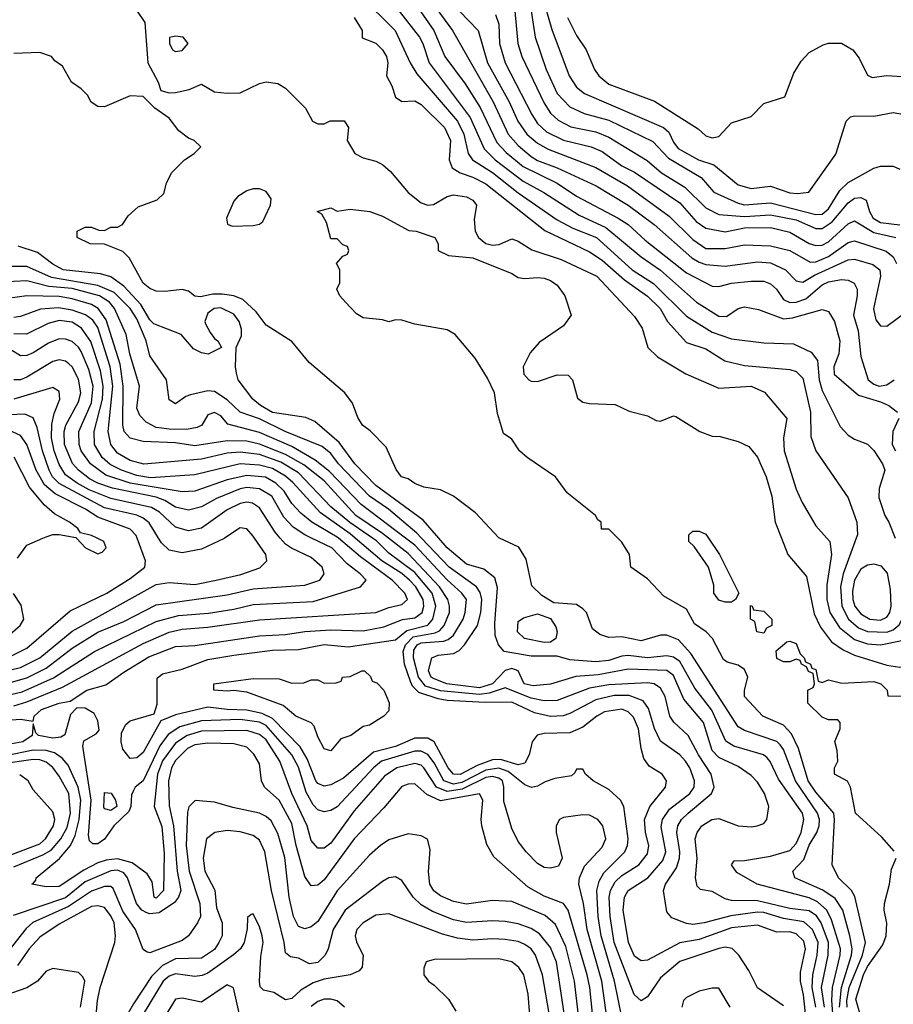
# Model space of a CAD drawing. Header units: inches. Extents: x 1793389 to 1900389, y 320802 to 470796.
# Tile 270 of 656: x 1827228 to 1829930, y 398558 to 401604. Entities that reach past the tile are written whole.
import ezdxf

# ---------------------------------------------------------------- set-up
doc = ezdxf.new("R2010")
doc.units = ezdxf.units.IN
doc.header["$MEASUREMENT"] = 0
doc.layers.add('B8329', color=7, linetype='Continuous')
doc.layers.add('B8420', color=7, linetype='Continuous')

msp = doc.modelspace()

# ---------------------------------------------------------------- linework, layer by layer
at = {"layer": 'B8329', "color": 2}
for points, elevation in [([(1827130, 399575.9), (1827230, 399599.7), (1827289.8, 399630.2), (1827390, 399712.9), (1827650, 399856.5), (1827690, 399863.1), (1827770, 399857), (1827835.3, 399870), (1827912, 399888), (1827971.2, 399908.8), (1827992.7, 399930), (1827989.5, 399950), (1827954.6, 400000)], 286), ([(1827170, 399509.3), (1827235.1, 399524.9), (1827332, 399568), (1827459.5, 399650), (1827650, 399742.4), (1827719.6, 399760.4), (1827811.7, 399768.3), (1827890, 399780.2), (1827950, 399794.9), (1828135.9, 399804.1), (1828282, 399850), (1828299.3, 399870), (1828280.9, 399890), (1828240.9, 399920.9), (1828193.3, 399970), (1828130.4, 400000)], 278), ([(1827170, 399545), (1827250, 399568.3), (1827310, 399598), (1827390, 399659.6), (1827470, 399708.9), (1827550, 399742), (1827650, 399793.4), (1827870, 399824.4), (1827950, 399843.2), (1828110, 399854.4), (1828156, 399870), (1828169.3, 399890), (1828163.7, 399910), (1828130, 399940.7), (1828068.7, 399968.7), (1828050, 399981.6), (1828034, 400000)], 282), ([(1827190, 399630.3), (1827250, 399660.3), (1827384.2, 399775.8), (1827497, 399830), (1827570, 399875.5), (1827615.1, 399910), (1827617, 399930), (1827591.5, 400000)], 290), ([(1827190, 399437.3), (1827230, 399440.4), (1827270, 399434), (1827272.7, 399450), (1827295.1, 399470), (1827350, 399490.2), (1827384.2, 399495.8), (1827436, 399530), (1827494, 399546), (1827550, 399586), (1827627.4, 399632.6), (1827710, 399664.6), (1827770, 399667.6), (1827970, 399698), (1828050, 399702), (1828110, 399711.3), (1828190, 399716.5), (1828290, 399713.4), (1828354.1, 399725.9), (1828411.6, 399748.4), (1828450, 399753.8), (1828473.1, 399770), (1828478.4, 399790), (1828476.2, 399810), (1828453.5, 399850), (1828433.8, 399870), (1828410, 399890.8), (1828348.5, 399930), (1828265.9, 400000)], 270), ([(1827210, 399481.1), (1827250, 399493.8), (1827360.6, 399539.4), (1827610, 399674), (1827690, 399709), (1827730, 399718.5), (1827810, 399724.4), (1827970, 399747.6), (1828330, 399770.4), (1828370, 399786), (1828410, 399794.9), (1828427, 399810), (1828419.7, 399830), (1828380.5, 399870), (1828282, 399942), (1828214.1, 400000)], 274), ([(1827221.5, 399938.5), (1827250, 399978), (1827299.5, 400000)], 294), ([(1827403.9, 400000), (1827432, 399970), (1827470, 399951.3), (1827483.1, 399956.9), (1827495.3, 399970), (1827488, 399990), (1827467.6, 400000)], 294), ([(1829590, 398553.2), (1829510, 398609), (1829482.9, 398662.9), (1829452.7, 398710), (1829431.2, 398731.2), (1829410, 398734.7), (1829390, 398731.1), (1829270, 398691.2), (1829210, 398640.7), (1829170, 398581.2), (1829150, 398569.3), (1829128.6, 398588.6), (1829067.1, 398750), (1829054.6, 398830), (1829050.9, 398890), (1829055.3, 398910), (1829070, 398937), (1829090, 398956.5), (1829142.9, 398990), (1829170, 399024), (1829174, 399050), (1829163.5, 399090), (1829160.4, 399130), (1829176.9, 399170), (1829225.2, 399230), (1829229, 399250), (1829215.3, 399270), (1829175.1, 399295.1), (1829158.7, 399318.7), (1829149.7, 399349.7), (1829141.7, 399410), (1829126.6, 399446.6), (1829110, 399463), (1829090, 399471), (1829037, 399463), (1829012.7, 399450), (1828970, 399415.1), (1828930, 399397.6), (1828850, 399396.3), (1828828.8, 399391.2), (1828812.7, 399370), (1828803.7, 399330), (1828790, 399304.2), (1828770, 399299.2), (1828715.2, 399315.2), (1828690, 399314), (1828643.1, 399296.9), (1828590, 399269), (1828570, 399269.8), (1828552.8, 399290), (1828509.8, 399369.8), (1828490, 399382), (1828450, 399381.1), (1828390, 399356), (1828322, 399338), (1828230, 399258), (1828190, 399236.9), (1828170, 399233.3), (1828150, 399241.6), (1828144.4, 399250), (1828117.1, 399317.1), (1828095, 399355), (1828010, 399442.5), (1827977.5, 399457.5), (1827930, 399468.3), (1827869.9, 399469.9), (1827810, 399477.6), (1827710, 399453.7), (1827664.9, 399435.1), (1827610, 399337), (1827590, 399320.9), (1827570, 399319), (1827547.3, 399347.3), (1827542, 399370), (1827542.5, 399397.5), (1827556.3, 399423.7), (1827570, 399434.9), (1827643.6, 399456.4), (1827653.2, 399486.8), (1827652.9, 399567.1), (1827670, 399580.7), (1827730, 399594.9), (1827810, 399624.6), (1827890, 399638), (1828010, 399654), (1828090, 399655.6), (1828170, 399671.5), (1828243.9, 399663.9), (1828390, 399685.7), (1828425.9, 399714.1), (1828490, 399731.4), (1828505.8, 399750), (1828514.6, 399790), (1828503.5, 399830), (1828450, 399893.6), (1828370, 399954.2), (1828331.4, 399991.4), (1828319.1, 400000)], 266), ([(1827861.6, 400000), (1827860.6, 399999.4), (1827790, 399966.3), (1827730, 399955.1), (1827690, 399962.9), (1827666.1, 399986.1), (1827657.5, 400000)], 286), ([(1829661, 398510), (1829652.8, 398587.2), (1829643.1, 398630), (1829642.6, 398657.4), (1829658.5, 398730), (1829653.4, 398753.4), (1829630, 398776.3), (1829610, 398782), (1829570, 398781.3), (1829510, 398802.6), (1829430, 398795.1), (1829330, 398758.7), (1829270, 398748.4), (1829170, 398694.5), (1829150, 398692.3), (1829130, 398707), (1829111.5, 398750), (1829094, 398850), (1829098.3, 398890), (1829109.8, 398910.2), (1829170.7, 398949.3), (1829217.3, 399002.7), (1829226.2, 399030), (1829212.5, 399107.5), (1829216, 399130), (1829238.2, 399161.8), (1829300.5, 399210), (1829314, 399230), (1829315.4, 399250), (1829301.1, 399290), (1829287.8, 399310), (1829269.8, 399329.8), (1829210, 399372.3), (1829191.8, 399411.8), (1829172.9, 399472.9), (1829156.5, 399496.5), (1829113.2, 399513.2), (1829067, 399513), (1829010, 399500.3), (1828930, 399457.3), (1828909.2, 399450.8), (1828870, 399448.5), (1828820, 399460), (1828750, 399492.8), (1828668, 399492), (1828550, 399498.5), (1828522.8, 399502.8), (1828463, 399523), (1828442.7, 399542.7), (1828436.4, 399556.4), (1828417.8, 399610), (1828414.5, 399650), (1828421, 399670), (1828445, 399695), (1828512.7, 399707.3), (1828526.1, 399713.9), (1828540.4, 399730), (1828557.3, 399770), (1828557.7, 399790), (1828552.1, 399810), (1828526.8, 399850), (1828430, 399953.1), (1828369, 400000)], 262), ([(1829690.6, 398550), (1829679.2, 398610), (1829680.7, 398650), (1829695, 398710), (1829697.3, 398750), (1829680.3, 398790), (1829653.8, 398813.8), (1829590, 398824.1), (1829530, 398842), (1829510, 398843.7), (1829427.7, 398832.3), (1829344.7, 398810), (1829310, 398805.1), (1829290, 398807.8), (1829245.4, 398825.4), (1829230, 398844), (1829219.5, 398910), (1829225.1, 398930), (1829259.4, 398980.6), (1829268.7, 399010), (1829269.8, 399030), (1829260.9, 399090), (1829263.1, 399110), (1829275.1, 399130), (1829295.1, 399150), (1829367.6, 399210), (1829376.2, 399230), (1829366.6, 399270), (1829327.3, 399330), (1829295.6, 399390), (1829251.1, 399431.1), (1829238.7, 399450), (1829224.7, 399510), (1829210, 399536.2), (1829190, 399549.7), (1829170, 399553.1), (1829050, 399546.3), (1828990, 399536.1), (1828890, 399498.3), (1828850, 399497.2), (1828810, 399505), (1828730, 399537.6), (1828679.8, 399520.2), (1828650, 399516.7), (1828530, 399527.5), (1828482.8, 399542.8), (1828461.5, 399570), (1828446.1, 399630), (1828446.6, 399653.4), (1828457.4, 399670), (1828470, 399676.1), (1828538.8, 399681.2), (1828553.6, 399686.4), (1828570, 399700.3), (1828599.8, 399750), (1828606.2, 399770), (1828609.7, 399810), (1828595.1, 399830), (1828550, 399870.9), (1828450, 399978.2), (1828421.2, 400000)], 258), ([(1829717.2, 398550), (1829708.3, 398610), (1829729, 398710), (1829729.8, 398750), (1829707, 398810), (1829692.2, 398832.2), (1829670, 398847.7), (1829610, 398854.8), (1829510, 398878.4), (1829430, 398878.9), (1829410, 398884.2), (1829370, 398906.9), (1829333.4, 398913.4), (1829323.7, 398923.7), (1829318.7, 398950), (1829323.6, 399010), (1829317.6, 399070), (1829322.9, 399090), (1829338, 399110), (1829369, 399130), (1829390, 399132.7), (1829450, 399110.6), (1829492.7, 399107.3), (1829509.3, 399110.7), (1829530, 399118), (1829539, 399130), (1829545.2, 399170), (1829532, 399210), (1829510, 399245.2), (1829490, 399266), (1829450, 399293.6), (1829390, 399322), (1829370, 399343.6), (1829342.6, 399430), (1829282, 399502), (1829250, 399575.6), (1829230, 399590.9), (1829110, 399595.3), (1829017.6, 399577.6), (1828948.2, 399571.8), (1828870, 399548.4), (1828816.5, 399543.5), (1828788, 399550), (1828769.7, 399589.7), (1828750, 399596.9), (1828730, 399591.2), (1828690.1, 399549.9), (1828650, 399536.9), (1828549.2, 399550), (1828510, 399564.8), (1828500.7, 399570), (1828492, 399590), (1828502.7, 399630), (1828522.3, 399637.7), (1828570, 399643.6), (1828587, 399653), (1828603.5, 399670), (1828644.4, 399730), (1828654.5, 399770), (1828657.6, 399810), (1828652.3, 399832.3), (1828640.5, 399850), (1828556, 399910), (1828471.1, 400000)], 254), ([(1829746.4, 398490), (1829739.9, 398570), (1829741.5, 398610), (1829765.3, 398710), (1829766.3, 398730), (1829739.4, 398819.4), (1829724.8, 398850), (1829695.7, 398875.7), (1829670, 398887.8), (1829509, 398930), (1829446.3, 398966.3), (1829429.2, 398990), (1829438, 399002), (1829470, 399002.8), (1829550, 399016.5), (1829610, 399034), (1829630, 399055.5), (1829645.4, 399090), (1829653.7, 399130), (1829649.7, 399150), (1829574.5, 399254.5), (1829549.7, 399309.7), (1829540.4, 399320.4), (1829529, 399330), (1829436.8, 399356.8), (1829411.9, 399371.9), (1829368.4, 399468.4), (1829315.8, 399535.8), (1829270, 399618.3), (1829250, 399632.3), (1829230, 399636), (1829170, 399629.8), (1829110, 399637.2), (1829090, 399635.6), (1829050, 399622), (1829010, 399617.3), (1828930, 399623.5), (1828890, 399635.1), (1828810, 399635.3), (1828726, 399650), (1828709.2, 399670), (1828698.9, 399698.9), (1828697.1, 399737.1), (1828706.2, 399846.2), (1828697.4, 399877.4), (1828663.8, 399903.8), (1828610, 399919.7), (1828550, 399969.7), (1828524.1, 400000)], 250), ([(1829763.8, 398550), (1829769.4, 398610.6), (1829801.1, 398710), (1829803.1, 398730), (1829796.1, 398770), (1829774.2, 398850), (1829750, 398885.1), (1829711.7, 398911.7), (1829626, 398950), (1829619.3, 398970), (1829653.4, 399006.6), (1829669.9, 399050.1), (1829693.3, 399090), (1829700.9, 399110), (1829702, 399130), (1829695.3, 399150), (1829627.7, 399250), (1829590, 399346.6), (1829580.6, 399360.6), (1829570, 399371.1), (1829470, 399404.7), (1829450, 399417), (1829303.6, 399643.6), (1829266.1, 399686.1), (1829230, 399700.5), (1829210, 399699.6), (1829150, 399683), (1829090, 399694.5), (1829050, 399692.7), (1829022.5, 399702.5), (1828999.3, 399719.3), (1828980.7, 399770), (1828970, 399782), (1828950, 399794.5), (1828880.2, 399800.2), (1828842.5, 399822.5), (1828812.5, 399852.5), (1828794.8, 399934.8), (1828772.3, 399972.3), (1828711.9, 400000)], 246), ([(1829787.5, 398550), (1829786.4, 398570), (1829793.7, 398610), (1829834.8, 398710), (1829843.9, 398750), (1829811.5, 398891.5), (1829800.9, 398910), (1829760.7, 398950), (1829740.9, 398990), (1829748.6, 399130), (1829745.7, 399150), (1829690, 399214.7), (1829666.8, 399250), (1829636.9, 399350), (1829614.8, 399394.8), (1829590, 399421.3), (1829526, 399450), (1829469.5, 399510), (1829469.5, 399530), (1829479.7, 399570), (1829470, 399593.6), (1829450, 399607.6), (1829416.1, 399616.1), (1829404.4, 399624.4), (1829371.3, 399690), (1829350.8, 399710.8), (1829315.6, 399735.6), (1829290, 399780.9), (1829220.5, 399820.5), (1829170, 399874), (1829118, 399910), (1829114, 399950), (1829090, 399988), (1829078, 400000)], 242), ([(1829358.1, 400000), (1829392, 399950), (1829452, 399830), (1829442, 399810), (1829430, 399802), (1829410, 399802), (1829390, 399808.7), (1829375.3, 399830), (1829374.6, 399854.6), (1829358, 399910), (1829314.6, 399974.6), (1829298, 399990), (1829298, 400000)], 238), ([(1829584.4, 400000), (1829604, 399950), (1829661.3, 399881.3), (1829685.7, 399765.7), (1829704.5, 399724.5), (1829739, 399679), (1829774.7, 399654.7), (1829810, 399638), (1829910, 399607.6), (1829950, 399601.3), (1829970, 399604.7), (1829986.3, 399613.7), (1830000, 399626.5)], 242), ([(1829724.4, 400000), (1829733.4, 399990), (1829738.4, 399950), (1829724.1, 399855.9), (1829724.7, 399810), (1829733.8, 399770), (1829763.7, 399723.7), (1829810, 399687.1), (1829850, 399673.2), (1829890, 399670.2), (1829956.2, 399683.8), (1829990, 399710.4), (1830000, 399714.1)], 246), ([(1829815.5, 400000), (1829775.2, 399890), (1829767.1, 399850), (1829771.2, 399790), (1829791.6, 399750), (1829822.8, 399722.8), (1829850, 399711.2), (1829910, 399709.3), (1829930, 399716.5), (1829948.3, 399731.7), (1829957.2, 399750), (1829967.9, 399812.1), (1829990, 399837.1), (1830000, 399840.4)], 250), ([(1827190, 399695.5), (1827229.3, 399730), (1827241.2, 399750), (1827232.9, 399792.9), (1827209.3, 399829.3)], 294), ([(1829932.5, 399032.5), (1829894.8, 399074.8), (1829812.7, 399150), (1829798, 399230), (1829788.4, 399248.4), (1829748, 399270), (1829748, 399290), (1829758, 399310), (1829756.4, 399343.6), (1829748.7, 399371.3), (1829766, 399410), (1829766, 399430), (1829758, 399438), (1829730, 399438), (1829710, 399446), (1829666, 399490), (1829666, 399530), (1829682, 399538), (1829686, 399550), (1829682, 399582), (1829667.3, 399587.3), (1829662, 399602), (1829646, 399610), (1829642, 399622), (1829630, 399626), (1829610, 399618), (1829590, 399618), (1829570, 399628), (1829568, 399652), (1829600.4, 399679.6), (1829610, 399682), (1829630, 399674), (1829642, 399642), (1829654, 399630), (1829658, 399618), (1829674, 399610), (1829678, 399598), (1829690, 399594), (1829698, 399558), (1829710, 399554), (1829730, 399562), (1829771.1, 399551.1), (1829870, 399556.3), (1829891, 399550), (1829911.3, 399530), (1829912.7, 399512.7), (1829968.9, 399511.1)], 238), ([(1829090, 398519), (1829067.9, 398630), (1829026, 398770), (1829017.1, 398830), (1829013.1, 398910), (1829020.3, 398939.7), (1829034.6, 398965.4), (1829099.7, 399030), (1829108, 399050), (1829109.7, 399070), (1829096.2, 399170), (1829086.6, 399190), (1829050, 399222.7), (1829002, 399250), (1828978, 399270), (1828970, 399286), (1828950, 399286), (1828945.4, 399274.6), (1828934.8, 399265.2), (1828883, 399257), (1828853.2, 399246.8), (1828830, 399232.7), (1828810.6, 399229.4), (1828790, 399237), (1828738.6, 399278.6), (1828710, 399288.6), (1828670, 399282.9), (1828596, 399244), (1828570, 399238.8), (1828539.8, 399250), (1828510, 399305.1), (1828490, 399330.9), (1828470, 399341.2), (1828450, 399341.5), (1828347, 399310), (1828322.3, 399290), (1828210, 399169.6), (1828190, 399157.6), (1828170, 399153.6), (1828150, 399159.6), (1828135.5, 399175.5), (1828114, 399214), (1828090, 399292), (1828070, 399329.6), (1827990, 399420.7), (1827970, 399430.6), (1827910, 399439.5), (1827790, 399434.8), (1827723.6, 399416.4), (1827687.6, 399392.4), (1827661.9, 399358.1), (1827610, 399249.5), (1827585.5, 399230), (1827579.9, 399220.1), (1827573.8, 399206.2), (1827571.7, 399170), (1827565.7, 399154.3), (1827519.6, 399110), (1827490, 399069.6), (1827470, 399055.1), (1827454.5, 399054.5), (1827444.1, 399064.1), (1827441.1, 399081.1), (1827449, 399190), (1827423.2, 399356.8), (1827426.8, 399373.2), (1827464.8, 399395.2), (1827473.3, 399406.7), (1827470, 399435.3), (1827458, 399458), (1827430, 399474.7), (1827404.4, 399475.6), (1827385.1, 399454.9), (1827368, 399392), (1827355.1, 399384.9), (1827330, 399381.7), (1827286, 399390), (1827278, 399398), (1827270, 399426), (1827266.8, 399390), (1827237.3, 399370), (1827170, 399357.3)], 270), ([(1829045.3, 398510), (1829028.8, 398630), (1828983.1, 398790), (1828972, 398870), (1828957.6, 398930), (1828959.5, 398950), (1828974.7, 398985.3), (1829030, 399044), (1829040.7, 399070), (1829031.8, 399110), (1829016, 399130), (1828990, 399142.9), (1828970, 399144.5), (1828910, 399136), (1828898, 399130), (1828887.3, 399110), (1828887.3, 399090), (1828906, 399010), (1828894, 398986), (1828870, 398979), (1828850, 398981.2), (1828830, 398994), (1828794, 399030), (1828770, 399062), (1828750, 399102), (1828725.6, 399185.6), (1828725.7, 399230), (1828721.1, 399250), (1828710, 399258.2), (1828690, 399263.2), (1828670, 399259.9), (1828596.5, 399223.5), (1828550, 399216.5), (1828517.3, 399230), (1828477.7, 399290), (1828470, 399297.7), (1828450, 399302.7), (1828394, 399290), (1828355.8, 399264.2), (1828262.8, 399157.2), (1828190, 399057), (1828170, 399040.9), (1828150, 399040.9), (1828130, 399065.2), (1828116.9, 399110), (1828069.8, 399210), (1828032.4, 399310), (1827990, 399376.4), (1827970, 399393.1), (1827930, 399405.6), (1827790, 399402.9), (1827746.4, 399390), (1827710, 399366.2), (1827670, 399311.2), (1827653.7, 399270), (1827644.2, 399170), (1827668.1, 399108.1), (1827675.2, 399024.8), (1827672.4, 398910), (1827650, 398886.3), (1827643.7, 398890), (1827637.6, 398937.6), (1827622.3, 398962.3), (1827575.7, 398995.7), (1827530, 399008), (1827495.6, 399004.4), (1827470, 398995.6), (1827426.6, 398973.4), (1827350, 398922.6), (1827310, 398921.6), (1827266, 398930), (1827269, 398931), (1827278, 398942), (1827279, 398950), (1827350.7, 399009.3), (1827385.1, 399050), (1827399.9, 399080.1), (1827412.2, 399130), (1827417, 399190), (1827409, 399230), (1827377.8, 399297.8), (1827359.3, 399319.3), (1827335.7, 399335.7), (1827310, 399343.4), (1827270, 399343.9), (1827190, 399328.1)], 274), ([(1829004.2, 398490), (1828991.9, 398610), (1828983.5, 398650), (1828924.7, 398850), (1828909.8, 398869.8), (1828850, 398893), (1828801.1, 398921.1), (1828694.5, 399014.5), (1828673.1, 399053.1), (1828657.6, 399110), (1828655.1, 399130), (1828660.7, 399190), (1828650, 399209.2), (1828530, 399187.3), (1828486.9, 399206.9), (1828450, 399240.7), (1828430, 399239.6), (1828410, 399231.6), (1828354.4, 399165.6), (1828262, 399070), (1828170, 398942.9), (1828150, 398926.6), (1828130, 398925.2), (1828110, 398954), (1828083.5, 399050), (1828070, 399118), (1828030, 399189.5), (1827985.2, 399230), (1827976, 399250), (1827970, 399302), (1827952.5, 399332.5), (1827930, 399353.3), (1827890, 399364.4), (1827810, 399366), (1827770, 399360.4), (1827747, 399350), (1827710, 399312.8), (1827698, 399290), (1827688.2, 399250), (1827690, 399172), (1827703.5, 399110), (1827714.7, 398970), (1827726, 398910), (1827719, 398890), (1827706.8, 398873.2), (1827659.1, 398840.9), (1827630, 398838.2), (1827621.4, 398841.4), (1827606, 398850), (1827589.6, 398870), (1827561.7, 398950), (1827550, 398964.7), (1827530, 398973.2), (1827510, 398970.7), (1827430, 398937.4), (1827370, 398887.5), (1827207.5, 398832.5)], 278), ([(1827210, 398983.2), (1827299.7, 399020.3), (1827324.8, 399035.2), (1827355.1, 399070), (1827374.6, 399105.4), (1827384.6, 399150), (1827379.8, 399210), (1827350, 399264.2), (1827330.5, 399290.5), (1827310, 399307.3), (1827290, 399314.6), (1827270, 399315.8), (1827170, 399301.4)], 278), ([(1827170.7, 399009.3), (1827290, 399054.6), (1827308, 399070), (1827332.4, 399110), (1827336.3, 399130), (1827330, 399154), (1827270, 399222), (1827254, 399250), (1827227.9, 399267.9)], 282), ([(1828962.7, 398470), (1828944.2, 398630), (1828917, 398737), (1828885.6, 398805.6), (1828852.8, 398832.8), (1828750, 398875.8), (1828690, 398879.6), (1828610, 398868.2), (1828570, 398876.3), (1828530, 398893.6), (1828508.9, 398908.9), (1828496.2, 398930), (1828491.9, 398968.1), (1828497.2, 399037.2), (1828488.9, 399068.9), (1828470, 399079), (1828430, 399085.2), (1828370, 399066.6), (1828344, 399050), (1828310, 399019.3), (1828210, 398909.6), (1828150, 398814.5), (1828130, 398797.6), (1828110, 398791.6), (1828090, 398799.5), (1828075.1, 398830), (1828061.7, 398890), (1828047.9, 399012.1), (1828026.5, 399086.5), (1828005.3, 399125.3), (1827990, 399139.6), (1827970, 399149.7), (1827886.7, 399166.7), (1827830, 399183.7), (1827770.9, 399189.1), (1827750.6, 399169.4), (1827746.9, 399153.1), (1827743.2, 399050), (1827752.3, 398970), (1827785.3, 398870), (1827786.7, 398830), (1827778.4, 398810), (1827750.5, 398770), (1827730, 398756.2), (1827630, 398717.2), (1827620.2, 398720.2), (1827610, 398728), (1827586.3, 398790), (1827546.5, 398846.5), (1827516.9, 398916.9), (1827510, 398923), (1827490, 398923.1), (1827450, 398908.6), (1827378.8, 398861.2), (1827268.7, 398811.3), (1827247.7, 398792.3), (1827190, 398719.6)], 282), ([(1828915.3, 398510), (1828888.7, 398688.7), (1828870, 398734), (1828836.2, 398776.2), (1828810, 398792.6), (1828770, 398806.9), (1828730, 398814.7), (1828690, 398816.9), (1828610, 398811.1), (1828570, 398819.1), (1828505.2, 398845.2), (1828470, 398865.6), (1828445.1, 398890), (1828410, 398941.2), (1828390, 398952.7), (1828370, 398949.3), (1828350, 398938), (1828234.9, 398850), (1828197.4, 398790), (1828182.4, 398730), (1828173, 398710), (1828150, 398687.8), (1828123.9, 398683.9), (1828090, 398700.9), (1828065.4, 398705.4), (1828050, 398718), (1828046, 398750), (1828006.6, 398910), (1827986, 399030), (1827970, 399066), (1827950, 399080.7), (1827910, 399091.6), (1827870, 399095.6), (1827832, 399090), (1827805.5, 399070), (1827795.8, 399010), (1827801.1, 398970), (1827831.5, 398911.5), (1827836.9, 398856.9), (1827854.6, 398810), (1827854.3, 398770), (1827844.2, 398750), (1827830, 398728.2), (1827790, 398701.1), (1827710, 398698.7), (1827670, 398678.7), (1827636.1, 398643.9), (1827579.7, 398560.3), (1827550, 398507)], 286), ([(1829844.2, 398470), (1829814.5, 398574.5), (1829837.4, 398650), (1829850, 398675.3), (1829897.3, 398742.7), (1829907.6, 398770), (1829909.6, 398809.6), (1829901.6, 398850), (1829902.9, 398870), (1829918, 398930), (1829924.1, 398975.9), (1829939, 399010)], 238), ([(1827462, 398502), (1827468.6, 398570), (1827476.9, 398610), (1827522.4, 398750), (1827524.7, 398770), (1827519.7, 398810), (1827510, 398832.3), (1827490, 398857.6), (1827470, 398863), (1827450, 398860.4), (1827350, 398806.3), (1827290, 398765.6), (1827257.6, 398730), (1827221.6, 398678.4)], 286), ([(1828866, 398530), (1828844.8, 398650), (1828823, 398710), (1828809.8, 398729.8), (1828790, 398743), (1828770, 398752.4), (1828730, 398759.1), (1828690, 398761.1), (1828630, 398756.4), (1828582.5, 398762.5), (1828535.6, 398775.6), (1828370, 398838), (1828330, 398834), (1828290.6, 398810), (1828270.6, 398790), (1828265.5, 398770), (1828270, 398752), (1828290.8, 398709.2), (1828287.3, 398672.7), (1828278, 398662), (1828250.4, 398649.6), (1828170, 398636.4), (1828135.5, 398624.5), (1828098, 398602), (1828070, 398576.2), (1828050, 398572.3), (1828014.5, 398594.5), (1827981.6, 398601.6), (1827972, 398612), (1827969.7, 398630), (1827973.3, 398706.7), (1827980.7, 398750), (1827978.4, 398770), (1827970, 398798), (1827950, 398838), (1827943.6, 398836.4), (1827932.7, 398827.3), (1827931.3, 398791.3), (1827922, 398750), (1827910.7, 398730), (1827888.9, 398711.1), (1827810, 398654.7), (1827792.4, 398647.6), (1827770, 398644.4), (1827710, 398652.1), (1827690, 398645.7), (1827671.8, 398630), (1827565.2, 398454.8)], 290), ([(1828807.2, 398512.8), (1828800.5, 398590), (1828787.3, 398650), (1828772.3, 398672.3), (1828750, 398689.6), (1828710, 398698.7), (1828510, 398697.2), (1828484.7, 398690), (1828478, 398670), (1828478, 398650), (1828492, 398630), (1828510, 398618), (1828554.4, 398574.4), (1828576.9, 398536.9)], 294), ([(1827416.4, 398550), (1827429.3, 398630), (1827423.7, 398643.7), (1827410, 398657.2), (1827330, 398669), (1827310, 398661.2), (1827282.8, 398630), (1827250.3, 398609.7), (1827110, 398560.7)], 290), ([(1827910, 398518), (1827888.9, 398608.9), (1827870, 398619), (1827790, 398565.2), (1827730, 398577.2), (1827710, 398574), (1827685.5, 398534.5)], 294), ([(1829425.2, 398550), (1829390, 398608), (1829370, 398608.7), (1829330, 398599), (1829290, 398579), (1829281, 398570), (1829276, 398550)], 270), ([(1828232.7, 398550), (1828210, 398569.4), (1828190, 398574), (1828170, 398574), (1828150, 398566.6), (1828130, 398552)], 294)]:
    msp.add_lwpolyline(points, dxfattribs=dict(at, elevation=elevation))
for points, elevation in [([(1829870, 399919.6), (1829850, 399916.9), (1829830, 399904.2), (1829810.2, 399870), (1829803.8, 399836.2), (1829804.7, 399810), (1829811.4, 399790), (1829830, 399766.3), (1829857.3, 399750), (1829890, 399746), (1829910, 399755.8), (1829919.2, 399770), (1829923.8, 399790), (1829921.3, 399841.3), (1829911.9, 399891.9), (1829893.8, 399913.8)], 254), ([(1829530, 399706), (1829508, 399710), (1829502, 399742), (1829488, 399750), (1829488, 399792), (1829494, 399790), (1829498, 399778), (1829530, 399774), (1829554, 399750), (1829554, 399730), (1829538, 399722)], 238), ([(1828850, 399677.7), (1828789, 399690), (1828767.8, 399710), (1828770, 399742), (1828786.3, 399753.7), (1828830, 399766), (1828870, 399751.3), (1828886, 399726), (1828890.4, 399710), (1828886, 399690), (1828870, 399678.9)], 246), ([(1828190, 399342), (1828170, 399348), (1828150, 399386), (1828139, 399419), (1828129, 399429), (1828082, 399450), (1828042.7, 399482.7), (1827930, 399523.7), (1827890, 399529.4), (1827870, 399526.6), (1827828, 399530), (1827828.7, 399550), (1827950, 399566), (1828030, 399564.7), (1828070, 399552), (1828107.3, 399552.7), (1828130, 399562), (1828150, 399562), (1828170, 399552), (1828207.3, 399552.7), (1828222, 399558), (1828226, 399570), (1828250, 399572), (1828286, 399590), (1828294, 399590), (1828312.7, 399572.7), (1828318, 399558), (1828332.7, 399552.7), (1828354, 399530), (1828370.8, 399490.8), (1828370, 399466), (1828354, 399450), (1828310, 399422), (1828290, 399418), (1828252, 399390), (1828221, 399379)], 262), ([(1827510, 399158), (1827490, 399162.7), (1827487.9, 399167.9), (1827490, 399213), (1827511.2, 399211.2), (1827524.4, 399190), (1827528, 399170)], 266)]:
    msp.add_lwpolyline(points, close=True, dxfattribs=dict(at, elevation=elevation))
at = {"layer": 'B8420', "color": 2}
for points, elevation in [([(1828424.8, 401764.8), (1828567, 401570), (1828692.7, 401350), (1828738.3, 401250), (1828770, 401214.6), (1828810, 401180.9), (1828830, 401168), (1828890, 401145.5), (1829010.6, 401090), (1829110, 401030.3), (1829190, 400970.3), (1829307.2, 400867.2), (1829330, 400853.8), (1829350, 400846.9), (1829410, 400840.9), (1829510, 400854.3), (1829550, 400851.5), (1829596.3, 400830), (1829630, 400795.5), (1829650, 400792.2), (1829686.5, 400813.5), (1829790, 400860.9), (1829810, 400863.1), (1829866.5, 400846.5), (1829888.2, 400830), (1829890.3, 400810), (1829868.9, 400708.9), (1829875.8, 400675.8), (1829890, 400657.3), (1829910, 400655.5), (1829970, 400700.5)], 266), ([(1828530, 401692.2), (1828646, 401570), (1828675.2, 401470), (1828741.5, 401350), (1828768.9, 401290), (1828797, 401250), (1828830, 401221.7), (1828862.9, 401202.9), (1829010, 401146.3), (1829108.4, 401090), (1829236.3, 400996.3), (1829310, 400923.7), (1829350, 400895.8), (1829410, 400896), (1829470, 400907.2), (1829550, 400904.2), (1829610, 400890.3), (1829673.3, 400853.3), (1829690, 400854.9), (1829730, 400871.3), (1829790, 400914.3), (1829810, 400919.5), (1829908.1, 400888.1), (1829930, 400870.4), (1829940.3, 400850)], 270), ([(1828280, 401680), (1828388.8, 401570), (1828435.3, 401470), (1828456.4, 401436.4), (1828582, 401290), (1828601.8, 401250), (1828614.9, 401190), (1828628.4, 401170), (1828690, 401131.4), (1828770, 401067.7), (1828890, 400984.9), (1828938.5, 400958.5), (1829012.2, 400930), (1829122.6, 400830), (1829187.9, 400787.9), (1829290, 400686.7), (1829370, 400637.4), (1829430, 400616.5), (1829530, 400603.8), (1829621.6, 400601.6), (1829675.8, 400575.8), (1829695.3, 400550), (1829700.7, 400490), (1829710, 400457.3), (1829765.5, 400345.5), (1829790, 400318.8), (1829810, 400306), (1829850, 400291), (1829870, 400271), (1829896.3, 400230), (1829904, 400210), (1829886.3, 400153.7), (1829885.7, 400125.7), (1829903.7, 400070), (1829916.4, 400050), (1829936.3, 400000)], 254), ([(1828804.8, 401664.8), (1828822.3, 401550), (1828856, 401450), (1828890, 401375.5), (1828930, 401333.7), (1828973.7, 401313.7), (1829050, 401292.9), (1829186.6, 401226.6), (1829235, 401175), (1829335.6, 401115.6), (1829374.9, 401070), (1829450, 401035.8), (1829470, 401031.3), (1829550, 401037.2), (1829690, 401001.2), (1829710, 401001.8), (1829730, 401018.9), (1829764.4, 401075.6), (1829790, 401100.3), (1829870, 401144.9), (1829890, 401150.8), (1829930, 401150.7), (1829950, 401141)], 282), ([(1827590.8, 401630), (1827614.6, 401594.6), (1827624, 401470), (1827656, 401410), (1827664.7, 401384.7), (1827690, 401378), (1827710, 401378.8), (1827752.1, 401387.9), (1827790, 401404.7), (1827830, 401381), (1827870, 401376), (1827910, 401378), (1827970, 401406), (1827990, 401411), (1828026.4, 401406.4), (1828050, 401392), (1828112, 401330), (1828134, 401290), (1828150, 401282), (1828170, 401282), (1828188.7, 401291.3), (1828231.1, 401291.1), (1828244.7, 401270), (1828241, 401230), (1828264.7, 401190), (1828290, 401176), (1828330, 401166), (1828350, 401156), (1828374.4, 401134.4), (1828429.1, 401069.1), (1828470, 401037.6), (1828490, 401030.4), (1828507.6, 401032.4), (1828550, 401057.3), (1828570, 401062), (1828610, 401055.5), (1828630, 401046), (1828640.7, 401030), (1828634, 400986), (1828637, 400950), (1828646.7, 400930), (1828670, 400911.8), (1828690, 400906.5), (1828711.1, 400908.9), (1828750, 400926), (1828770, 400918.8), (1828812.3, 400892.3), (1828902.5, 400862.5), (1829013.4, 400810), (1829130, 400686), (1829153.4, 400650), (1829171.3, 400590), (1829200.7, 400560.7), (1829288.8, 400508.8), (1829390, 400464), (1829490, 400470.4), (1829532.1, 400452.1), (1829600.7, 400370), (1829590.4, 400310), (1829592.7, 400270), (1829630, 400151.3), (1829647.7, 400110), (1829690, 400038), (1829724.4, 400000)], 246), ([(1828401.3, 401630), (1828464.2, 401550), (1828475.2, 401530), (1828494.3, 401470), (1828621.3, 401301.3), (1828664.7, 401204.7), (1828698.9, 401170), (1828784.7, 401104.7), (1828849.3, 401069.3), (1828958.7, 400998.7), (1829041.2, 400961.2), (1829150.2, 400870.2), (1829210, 400828.8), (1829321.6, 400730), (1829390, 400687), (1829414.1, 400685.8), (1829450, 400710.5), (1829470, 400715.5), (1829512.9, 400707.1), (1829590, 400678), (1829618.4, 400681.6), (1829710, 400707.7), (1829730, 400701), (1829748, 400670), (1829764.4, 400610), (1829761.1, 400570), (1829746.5, 400530), (1829747.3, 400507.3), (1829822.3, 400442.3), (1829890, 400421.6), (1829916, 400410), (1829942.8, 400390)], 258), ([(1828451.7, 401651.7), (1828508.9, 401570), (1828543.1, 401490), (1828605.7, 401405.7), (1828652.4, 401332.4), (1828704, 401224), (1828732.5, 401192.5), (1828785.3, 401150), (1828890, 401097.7), (1828950, 401058), (1829079.3, 400990), (1829110.2, 400970.2), (1829162.3, 400922.3), (1829290, 400821.1), (1829370, 400779.3), (1829390, 400778.4), (1829430, 400788.5), (1829490, 400794.9), (1829530, 400794.9), (1829550, 400786.7), (1829568.4, 400770), (1829590, 400738.4), (1829610, 400729.1), (1829630, 400730.2), (1829659.5, 400740.5), (1829710, 400783.6), (1829730, 400793.4), (1829770, 400800.3), (1829790, 400798.4), (1829808.5, 400788.5), (1829818, 400770), (1829818.4, 400750), (1829807.2, 400690), (1829821.8, 400641.8), (1829830, 400562), (1829852.2, 400490), (1829870, 400476), (1829886.8, 400470), (1829910, 400474), (1829932.7, 400490)], 262), ([(1828759.6, 401630), (1828768.9, 401530), (1828781.1, 401490), (1828850, 401345.5), (1828870, 401314.4), (1828893.1, 401293.1), (1828932.3, 401272.3), (1829010, 401256.5), (1829050, 401240.2), (1829168.3, 401168.3), (1829212.7, 401130), (1829285.7, 401085.7), (1829350, 401021.3), (1829390, 401001.1), (1829470, 400995.4), (1829550, 400999.7), (1829630, 400984.9), (1829690, 400958.3), (1829710, 400957.7), (1829741.4, 400978.6), (1829790, 401037), (1829810, 401052), (1829830, 401054), (1829846, 401046), (1829856, 401010), (1829867.4, 400990), (1829890, 400976.5), (1829950, 400969.2)], 278), ([(1828857.7, 401630), (1828873.8, 401573.8), (1828927, 401430), (1828950, 401395.5), (1828975.2, 401375.2), (1829219.3, 401270), (1829236.2, 401256.2), (1829250, 401224.9), (1829264.9, 401204.9), (1829327.7, 401170), (1829374.5, 401154.5), (1829450, 401092.7), (1829490, 401081.3), (1829550, 401088.7), (1829610, 401068.7), (1829634, 401066), (1829669.3, 401070.7), (1829751.9, 401188.1), (1829784, 401290), (1829797.2, 401302.8), (1829810, 401306.8), (1829870, 401304.9), (1829930, 401316.3), (1830000, 401304.1)], 286), ([(1828263, 401610), (1828286.8, 401570), (1828287.3, 401547.3), (1828330, 401530.7), (1828350, 401510.7), (1828362, 401490), (1828366.7, 401470), (1828362, 401430), (1828378.9, 401398.9), (1828390, 401364), (1828410, 401350.7), (1828450, 401352.7), (1828470, 401341.6), (1828542, 401270), (1828560.9, 401230), (1828556.5, 401170), (1828565.8, 401145.8), (1828590.2, 401130.2), (1828630, 401116.5), (1828670, 401095.6), (1828852.1, 400952.1), (1828990, 400885.7), (1829030, 400860.2), (1829099, 400799), (1829170, 400748.5), (1829208.5, 400710), (1829232, 400670), (1829290, 400605.5), (1829350, 400585.5), (1829408.8, 400548.8), (1829470, 400534.4), (1829610, 400521.6), (1829630, 400515.5), (1829650, 400494.8), (1829673.7, 400390), (1829674.6, 400314.6), (1829690.4, 400270.4), (1829790, 400124.7), (1829817.3, 400050), (1829819.1, 400010), (1829815.5, 400000)], 250), ([(1828699.6, 401619.6), (1828710.3, 401590), (1828711.7, 401530), (1828730, 401470.7), (1828811.7, 401310), (1828830, 401283.1), (1828857.1, 401257.1), (1828910, 401231.4), (1828996, 401210), (1829030, 401196.5), (1829090, 401152), (1829130, 401131.8), (1829270, 401037), (1829320, 400980), (1829350, 400959), (1829410, 400948), (1829470, 400959.7), (1829550, 400961.2), (1829610, 400946.7), (1829670, 400911.6), (1829690, 400905.2), (1829710, 400906.7), (1829730, 400916.5), (1829790, 400972), (1829810, 400981.1), (1829870, 400946), (1829938, 400930)], 274), ([(1828922, 401610), (1828950, 401554.8), (1828980.5, 401510), (1829005.5, 401450), (1829019.1, 401430), (1829050, 401404.4), (1829191.8, 401351.8), (1829326.4, 401266.4), (1829350, 401244.9), (1829370, 401238.8), (1829390, 401242.8), (1829430, 401284.7), (1829490, 401304.7), (1829530, 401344.7), (1829594.6, 401365.4), (1829622, 401438), (1829644.7, 401475.3), (1829670, 401502), (1829713.6, 401526.4), (1829730, 401530.8), (1829770, 401530.7), (1829804.7, 401510), (1829824.5, 401484.5), (1829850, 401432), (1829864.9, 401424.9), (1829909.3, 401430.7), (1829990, 401425.5)], 290), ([(1828711.9, 400000), (1828710, 400000.9), (1828638, 400078), (1828569.5, 400129.5), (1828530, 400149.2), (1828478, 400158), (1828450, 400169), (1828430, 400184), (1828409, 400190), (1828392.5, 400212.5), (1828361.5, 400281.5), (1828312.1, 400332.1), (1828288.7, 400350), (1828273.6, 400373.6), (1828257.5, 400417.5), (1828233.2, 400450), (1828123.1, 400543.1), (1828070, 400608), (1827990, 400659), (1827959.7, 400699.7), (1827918.2, 400738.2), (1827890, 400749.7), (1827854.5, 400754.5), (1827825.7, 400754.3), (1827786.8, 400746.8), (1827770, 400749), (1827750, 400764), (1827730, 400769), (1827677.3, 400762.7), (1827650, 400764.5), (1827630, 400772.3), (1827610, 400789.3), (1827567, 400867), (1827546.6, 400886.6), (1827490, 400909), (1827446, 400910), (1827406, 400930), (1827406, 400950), (1827430, 400962), (1827450, 400962), (1827472.7, 400952.7), (1827490, 400952), (1827510, 400962), (1827530, 400962), (1827546, 400970), (1827563.1, 400996.9), (1827594.6, 401025.4), (1827653.6, 401046.4), (1827673.6, 401066.4), (1827682, 401098), (1827698, 401130), (1827738, 401170), (1827768, 401190), (1827788, 401210), (1827768, 401230), (1827750, 401237.2), (1827720.1, 401260.1), (1827690, 401299), (1827646, 401330), (1827610, 401366), (1827570, 401368), (1827490, 401334), (1827470, 401335.3), (1827448.9, 401348.9), (1827438, 401370), (1827418, 401390), (1827388, 401410), (1827360.4, 401460.4), (1827336.4, 401476.4), (1827326, 401490), (1827290, 401502), (1827210, 401499)], 246), ([(1829078, 400000), (1829050, 400028), (1829028, 400028), (1829026, 400050), (1829016.4, 400056.4), (1829008.7, 400070), (1828920.8, 400140.8), (1828885.2, 400190), (1828797.2, 400250), (1828774, 400270), (1828750, 400306), (1828724, 400324), (1828705.6, 400385.6), (1828697, 400450), (1828675.2, 400495.2), (1828636.9, 400556.9), (1828575.3, 400630), (1828550, 400644), (1828450, 400662), (1828410, 400674), (1828390, 400675.3), (1828370, 400668.7), (1828350, 400675.3), (1828290, 400681.2), (1828270, 400694), (1828235.3, 400730), (1828218, 400750), (1828209, 400770), (1828218, 400790), (1828218, 400830), (1828208, 400850), (1828227.3, 400872.7), (1828242, 400878), (1828246, 400890), (1828242, 400902), (1828227.3, 400907.3), (1828210, 400926), (1828190, 400926), (1828176.4, 400976.4), (1828162, 401002), (1828148, 401010), (1828190, 401022), (1828210, 401012), (1828250, 401018), (1828310.5, 401010.5), (1828350, 400996), (1828431.3, 400951.3), (1828454, 400950), (1828512, 400930), (1828522, 400910), (1828522, 400890), (1828554, 400874), (1828630, 400867.3), (1828750, 400818.8), (1828770, 400806.8), (1828790, 400802.8), (1828830, 400806.8), (1828850, 400804), (1828870, 400797.3), (1828890, 400782.8), (1828914, 400750), (1828934, 400690), (1828910, 400657.2), (1828834.9, 400605.1), (1828806.6, 400573.4), (1828784.9, 400530), (1828787.1, 400507.1), (1828802.8, 400490), (1828810, 400485.5), (1828830, 400484.9), (1828890, 400505.5), (1828924.5, 400504.5), (1828937.3, 400490), (1828953.4, 400433.4), (1828970, 400420.7), (1828990, 400416.3), (1829070, 400414), (1829113.4, 400393.4), (1829170, 400378.8), (1829196.4, 400363.6), (1829210, 400362), (1829250, 400378), (1829256.9, 400376.9), (1829332, 400330), (1829370, 400316), (1829394.4, 400314.4), (1829450, 400298.8), (1829483.4, 400283.4), (1829510, 400251), (1829536.4, 400190), (1829554.4, 400130), (1829564.9, 400050), (1829584.4, 400000)], 242), ([(1828524.1, 400000), (1828476.1, 400056.1), (1828330, 400162.6), (1828264.8, 400230), (1828216.4, 400296.4), (1828140.5, 400360.5), (1828113.4, 400373.4), (1828010, 400388.8), (1827972.3, 400410), (1827949.5, 400430), (1827904, 400490), (1827899, 400510), (1827895.3, 400530), (1827898, 400590), (1827914.5, 400625.5), (1827913.8, 400646.2), (1827906.3, 400670), (1827890, 400693), (1827850, 400712.8), (1827829.4, 400710.6), (1827810, 400695.6), (1827800.3, 400670), (1827803, 400663), (1827816.7, 400636.7), (1827830, 400617.3), (1827841, 400610), (1827852, 400590), (1827810.4, 400569.6), (1827790, 400573), (1827765.7, 400585.7), (1827727, 400630), (1827642.9, 400662.9), (1827630, 400675.1), (1827602.9, 400722.9), (1827550, 400779.1), (1827510, 400808.4), (1827478, 400818), (1827362.7, 400830), (1827330, 400847.1), (1827283.5, 400883.5), (1827222.8, 400902.8)], 250), ([(1828471.1, 400000), (1828456, 400016), (1828368.2, 400090), (1828309.7, 400130), (1828214, 400230), (1828190, 400262.4), (1828163.1, 400283.1), (1828049.5, 400330), (1827970, 400368.8), (1827910, 400389.7), (1827870, 400428.2), (1827830, 400453.3), (1827810, 400456.2), (1827756.7, 400443.3), (1827741.6, 400438.4), (1827710, 400415.3), (1827690, 400428), (1827682, 400490), (1827630, 400564), (1827618.7, 400610), (1827590, 400678.4), (1827569.8, 400710), (1827519.8, 400759.8), (1827470, 400782), (1827326.5, 400806.5), (1827250, 400840.4), (1827170, 400840.5)], 254), ([(1828421.2, 400000), (1828283.8, 400103.8), (1828186.4, 400206.4), (1828141.7, 400241.7), (1828070, 400283.1), (1827970, 400326.8), (1827872.2, 400352.2), (1827850, 400378), (1827830, 400389.2), (1827810, 400382), (1827791.3, 400350), (1827777.3, 400342.7), (1827744, 400336), (1827690, 400336.8), (1827650, 400342.7), (1827619.3, 400359.3), (1827599.5, 400379.5), (1827590, 400402), (1827598.9, 400470), (1827568.7, 400570), (1827557.6, 400630), (1827521.5, 400710), (1827505.4, 400730), (1827475.1, 400750), (1827390, 400772.2), (1827318.3, 400778.3), (1827250, 400796.1), (1827170, 400791.9)], 258), ([(1828369, 400000), (1828350, 400014.6), (1828267.6, 400070), (1828170, 400177.6), (1828106.7, 400226.7), (1828050, 400259.1), (1827970, 400290.7), (1827930, 400300.3), (1827870, 400301.2), (1827770, 400285.3), (1827710, 400294.5), (1827610, 400299.1), (1827569.8, 400309.8), (1827551.5, 400330), (1827547.1, 400350), (1827548.2, 400470), (1827538.7, 400538.7), (1827495.8, 400675.8), (1827471.1, 400710), (1827450, 400722.4), (1827390, 400740.8), (1827350, 400747.1), (1827250.2, 400749.8), (1827190, 400741.3)], 262), ([(1828319.1, 400000), (1828248.9, 400048.9), (1828190, 400097.3), (1828090, 400201.8), (1828035.5, 400235.5), (1827970, 400258.6), (1827910, 400266.2), (1827870, 400262.8), (1827790, 400244.2), (1827611.5, 400228.5), (1827570, 400239.8), (1827530, 400263.5), (1827509.8, 400290), (1827502, 400330), (1827516.5, 400470), (1827508.2, 400530), (1827470, 400651.5), (1827454.3, 400674.2), (1827431.1, 400691.1), (1827390, 400705), (1827347.6, 400712.4), (1827292.1, 400707.9), (1827230, 400685.4), (1827210, 400683.1)], 266), ([(1828265.9, 400000), (1828250, 400013.5), (1828158.3, 400078.3), (1828072.3, 400172.3), (1828050, 400191.8), (1828010, 400215.7), (1827970, 400225.8), (1827910, 400229.8), (1827770, 400195.6), (1827633, 400187), (1827590, 400194), (1827542.9, 400210), (1827507.9, 400227.9), (1827483.1, 400250), (1827459.8, 400290), (1827458.7, 400330), (1827483.9, 400430), (1827486.1, 400470), (1827477.7, 400517.7), (1827448.3, 400608.3), (1827418.7, 400650), (1827390, 400668.4), (1827350, 400673.1), (1827315.6, 400664.4), (1827248.9, 400631.1), (1827210, 400632.3)], 270), ([(1828214.1, 400000), (1828210, 400003.5), (1828131.5, 400050), (1828097.5, 400077.5), (1828070, 400107.8), (1828045.6, 400145.6), (1828019.7, 400170), (1827988.3, 400188.3), (1827930, 400193.5), (1827870, 400180.3), (1827770, 400145.7), (1827730, 400143.5), (1827569.9, 400169.9), (1827494.5, 400194.5), (1827447.1, 400230), (1827418.5, 400270), (1827412.1, 400290), (1827411, 400330), (1827450, 400419.1), (1827455.4, 400470), (1827441.4, 400521.4), (1827417.8, 400577.8), (1827410, 400591.3), (1827390, 400608), (1827370, 400615.8), (1827350, 400616.9), (1827317, 400603), (1827270, 400573), (1827250, 400564.7), (1827230, 400564.2), (1827110, 400638.7)], 274), ([(1828130.4, 400000), (1828109.5, 400010), (1828074.3, 400034.3), (1828045, 400065), (1828008, 400130), (1827970, 400153.1), (1827930, 400156.5), (1827910, 400152.7), (1827837.1, 400122.9), (1827790, 400096.9), (1827750, 400086.6), (1827710, 400095.8), (1827676.4, 400116.4), (1827650, 400126.5), (1827514.8, 400154.8), (1827470, 400169.8), (1827443.9, 400183.9), (1827409.7, 400210), (1827391.5, 400231.5), (1827366.8, 400290), (1827365.8, 400330), (1827370.9, 400350), (1827410, 400422), (1827416.8, 400450), (1827410, 400492.3), (1827390, 400529.6), (1827379.8, 400539.8), (1827370, 400547.6), (1827350, 400551.5), (1827330, 400546.3), (1827250, 400498), (1827230, 400489.7), (1827209.8, 400489.8)], 278), ([(1828034, 400000), (1828018.2, 400018.2), (1827970, 400093.6), (1827948.3, 400108.3), (1827930, 400111), (1827910, 400106.9), (1827870, 400088.2), (1827790, 400031.5), (1827750, 400023), (1827710, 400034.3), (1827660.4, 400080.4), (1827635.4, 400095.4), (1827510, 400122.9), (1827443, 400150), (1827405.4, 400170), (1827370, 400196.4), (1827350, 400227.6), (1827334.4, 400270), (1827326.2, 400310), (1827326.9, 400353.1), (1827334.1, 400385.9), (1827351.6, 400430), (1827350, 400454), (1827330, 400466), (1827210.2, 400429.8)], 282), ([(1827657.5, 400000), (1827627.9, 400047.9), (1827610, 400061.7), (1827590, 400070.8), (1827490, 400094.4), (1827350, 400168.9), (1827329.9, 400189.9), (1827319.3, 400210), (1827298.9, 400270), (1827282.2, 400342.2), (1827270, 400372), (1827243.8, 400383.8), (1827170, 400380.3)], 286), ([(1829947.3, 400370), (1829928.5, 400330), (1829926.3, 400290), (1829937, 400270)], 258), ([(1827591.5, 400000), (1827588.4, 400008.4), (1827570, 400027.6), (1827470, 400065.1), (1827431.5, 400090), (1827337.7, 400137.7), (1827305, 400165), (1827278.7, 400210), (1827250, 400289.4), (1827230, 400317.6), (1827194.1, 400334.1)], 290), ([(1827467.6, 400000), (1827450, 400008.7), (1827416.4, 400016.4), (1827408, 400030), (1827382, 400050), (1827335.3, 400075.3), (1827303.3, 400103.3), (1827258.2, 400158.2), (1827210.8, 400250.8)], 294), ([(1827299.5, 400000), (1827310, 400004.7), (1827330, 400011.3), (1827350, 400011.3), (1827402, 400002), (1827403.9, 400000)], 294), ([(1827954.6, 400000), (1827950, 400006.6), (1827930, 400029.4), (1827910, 400032), (1827861.6, 400000)], 286), ([(1829298, 400000), (1829298, 400010), (1829310, 400022), (1829330, 400022), (1829350, 400012), (1829358.1, 400000)], 238)]:
    msp.add_lwpolyline(points, dxfattribs=dict(at, elevation=elevation))
for points, elevation in [([(1827710, 401552.7), (1827691.6, 401548.4), (1827691, 401530), (1827701, 401510), (1827710, 401505.5), (1827730, 401508.4), (1827749.2, 401530), (1827734, 401550)], 250), ([(1827970, 401080.9), (1827950, 401080.9), (1827930, 401074.5), (1827902.8, 401057.2), (1827890, 401042), (1827867.3, 400990), (1827871, 400971), (1827885.5, 400965.5), (1827950, 400967.3), (1827970, 400970.8), (1827980.2, 400979.8), (1828003.7, 401030), (1828006, 401050), (1827990, 401072.7)], 246)]:
    msp.add_lwpolyline(points, close=True, dxfattribs=dict(at, elevation=elevation))

doc.saveas('drawing.dxf')
